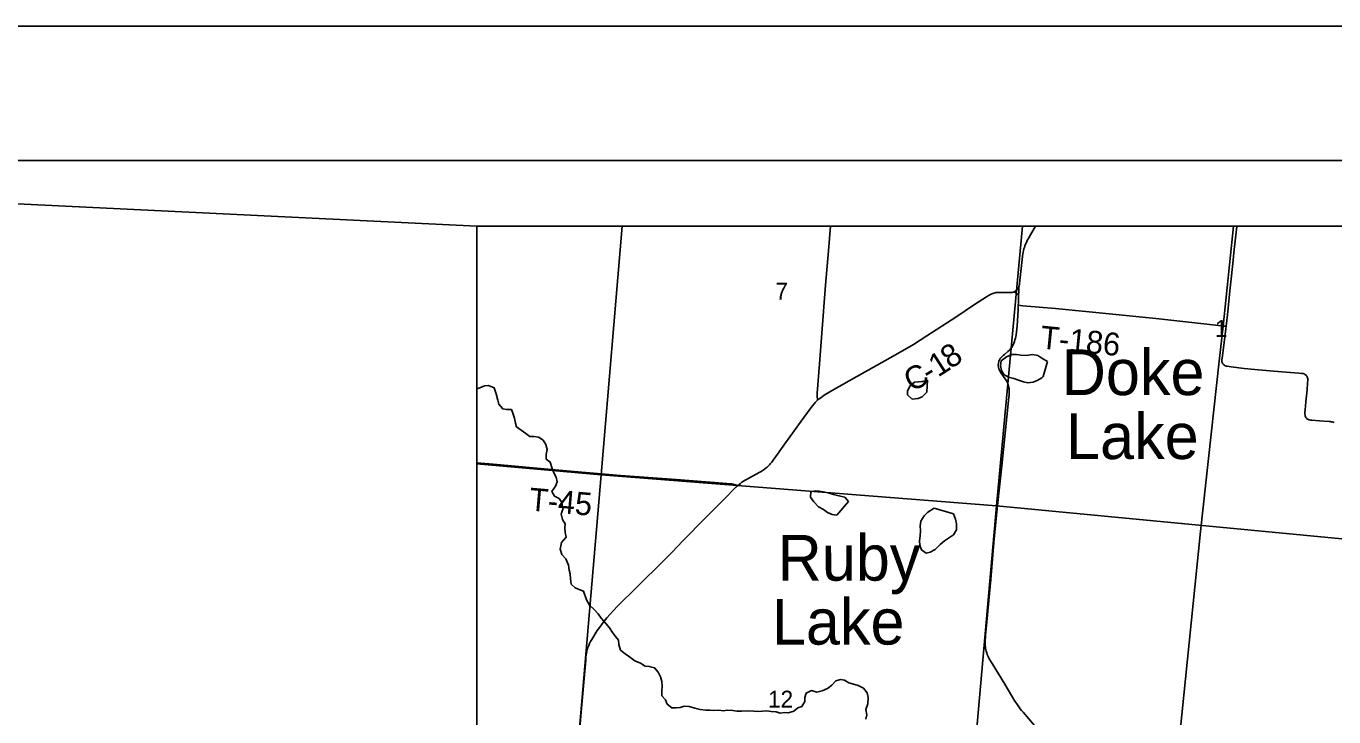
# Model space of a CAD drawing. Extents: x 0 to 1101, y 0 to 440.
# Drawn here: x 97.4 to 194.8, y 388.5 to 440 of the extents above; entities that cross this region are included whole.
import ezdxf

# ---------------------------------------------------------------- set-up
doc = ezdxf.new("R2010")
doc.units = 0
for name, color, linetype in [('GM_X_County_Road', 7, 'Continuous'), ('GM_X_County_Road_Text', 7, 'Continuous'), ('GM_X_Minor_Lake', 7, 'Continuous'), ('GM_X_Minor_Lake_Text', 7, 'Continuous'), ('GM_X_Minor_River', 7, 'Continuous'), ('GM_X_Section', 7, 'Continuous'), ('GM_X_Section_Text', 7, 'Continuous'), ('GM_X_Township_Road', 7, 'Continuous'), ('GM_X_Township_Road_Text', 7, 'Continuous'), ('GM_X_Unincorporated_Text', 7, 'Continuous'), ('SC_Scratch1', 7, 'Continuous'), ('SH_Border', 7, 'Continuous'), ('SH_Cut_Line', 7, 'Continuous'), ('SH_Text', 7, 'Continuous')]:
    doc.layers.add(name, color=color, linetype=linetype)

msp = doc.modelspace()

# ---------------------------------------------------------------- linework, layer by layer
at = {"layer": 'GM_X_County_Road'}
for points in [[(176.884, 311.879), (179.255, 342.079), (179.28, 342.377), (181.844, 372.344), (184.914, 402.344), (186.31, 415.023), (186.587, 417.643), (187.375, 425.107), (131, 425.107), (131, 315.876)], [(150.436, 405.765), (150.536, 405.853), (150.632, 405.93), (150.743, 406.013), (150.853, 406.086), (150.979, 406.161), (151.095, 406.225), (152.035, 406.731), (152.183, 406.816), (152.335, 406.91), (152.44, 406.985), (152.554, 407.075), (152.633, 407.148), (152.725, 407.236), (152.794, 407.309), (152.862, 407.386), (152.969, 407.518), (153.077, 407.666), (153.393, 408.107), (153.991, 408.959), (155.162, 410.574), (155.835, 411.491), (155.922, 411.605), (156.007, 411.714), (156.122, 411.854), (156.21, 411.959), (156.296, 412.049), (156.378, 412.125), (156.426, 412.169), (156.497, 412.227), (156.614, 412.314), (156.749, 412.404), (156.879, 412.489), (157.425, 412.816), (159.305, 413.898), (162.01, 415.41), (163.521, 416.286), (164.521, 416.915), (166.68, 418.307), (168.082, 419.248), (168.978, 419.84), (169.111, 419.925), (169.22, 419.987), (169.323, 420.039), (169.429, 420.084), (169.518, 420.111), (169.607, 420.132), (169.697, 420.149), (169.792, 420.159), (169.892, 420.163), (170.641, 420.144), (170.732, 420.143), (170.813, 420.147), (170.88, 420.157), (170.946, 420.171), (171.02, 420.198), (171.072, 420.219), (171.109, 420.239), (171.147, 420.262), (171.185, 420.289), (171.221, 420.32), (171.258, 420.361), (171.293, 420.408), (171.325, 420.459), (171.348, 420.507), (171.364, 420.544), (171.38, 420.588), (171.396, 420.637), (171.411, 420.692), (171.421, 420.756), (171.432, 420.83), (171.627, 422.614), (171.655, 422.838), (171.682, 423.025), (171.701, 423.141), (171.727, 423.276), (171.758, 423.396), (171.792, 423.51), (171.833, 423.625), (171.879, 423.748), (171.94, 423.879), (172.008, 424.023), (172.122, 424.237), (172.237, 424.452), (172.613, 425.107)], [(265.627, 425.107), (187.375, 425.107), (186.587, 417.643), (186.31, 415.023), (184.914, 402.344), (181.844, 372.344), (179.28, 342.377), (179.255, 342.079), (176.884, 311.879)], [(138.484, 385.297), (138.802, 389.179), (139.037, 391.928), (139.107, 392.763), (139.125, 392.978), (139.144, 393.135), (139.166, 393.277), (139.192, 393.411), (139.226, 393.548), (139.267, 393.686), (139.336, 393.857), (139.4, 394.001), (139.473, 394.14), (139.559, 394.288), (139.973, 394.96), (140.156, 395.223), (140.331, 395.463), (140.493, 395.666), (140.687, 395.903), (141.464, 396.744), (142.963, 398.254), (144.897, 400.157), (145.549, 400.808), (146.336, 401.638), (148.04, 403.371), (149.391, 404.722), (150.328, 405.662), (150.384, 405.715), (150.436, 405.765)]]:
    msp.add_lwpolyline(points, dxfattribs=at)
at = {"layer": 'GM_X_Minor_Lake'}
for points in [[(173.506, 415.013), (173.089, 415.248), (172.797, 415.469), (172.389, 415.533), (171.944, 415.461), (171.534, 415.48), (171.205, 415.531), (170.864, 415.537), (170.462, 415.362), (170.07, 415.061), (170.008, 414.72), (170.092, 414.332), (170.247, 414.044), (170.596, 413.833), (170.992, 413.735), (171.343, 413.627), (171.728, 413.483), (172.057, 413.421), (172.433, 413.471), (172.789, 413.624), (173.099, 413.79), (173.18, 413.898)], [(173.18, 413.898), (173.506, 415.013)], [(164.583, 413.607), (164.195, 413.512), (163.91, 413.494), (163.602, 413.476), (163.29, 413.197), (163.079, 412.825), (163.074, 412.529), (163.421, 412.204), (163.877, 412.242), (164.164, 412.385), (164.523, 412.731)], [(164.523, 412.731), (164.583, 413.607)], [(158.693, 404.576), (158.403, 404.9), (157.972, 405.01), (157.576, 405.096), (157.168, 405.217), (156.794, 405.292), (156.499, 405.343), (156.203, 405.371), (155.872, 405.308), (155.843, 404.91), (156.099, 404.564), (156.445, 404.182), (156.828, 403.982), (157.12, 403.749), (157.471, 403.618), (157.811, 403.567)], [(157.811, 403.567), (158.693, 404.576)], [(165.058, 404.079), (164.597, 403.791), (164.331, 403.499), (164.074, 403.117), (164.033, 402.753), (164.039, 402.411), (164.032, 402.024), (163.98, 401.638), (163.998, 401.33), (164.117, 400.975), (164.465, 400.73), (164.763, 400.804), (165.153, 401.003), (165.523, 401.361), (165.835, 401.651), (166.215, 401.895), (166.514, 402.095), (166.726, 402.478), (166.734, 402.922), (166.66, 403.265), (166.507, 403.666)], [(166.507, 403.666), (165.058, 404.079)]]:
    msp.add_lwpolyline(points, dxfattribs=at)
at = {"layer": 'GM_X_Minor_River'}
for points in [[(131, 412.984), (131.22, 413.055), (131.564, 413.198), (131.86, 413.215), (132.278, 413.049), (132.441, 412.602), (132.559, 412.133), (132.633, 411.835), (132.923, 411.477), (133.218, 411.426), (133.571, 411.443), (133.691, 411.156), (133.799, 410.779), (133.872, 410.424), (133.958, 410.138), (134.655, 409.648), (134.948, 409.426), (135.266, 409.41), (135.584, 409.381), (135.933, 409.148), (136.132, 408.814), (136.228, 408.448), (136.153, 408.073), (136.159, 407.743), (136.451, 407.51), (136.592, 407.109), (136.733, 406.719), (136.899, 406.398), (136.972, 406.043), (136.853, 405.726), (136.585, 405.332), (136.783, 404.987), (137.122, 404.799), (137.333, 404.511), (137.415, 404.008), (137.284, 403.635), (137.391, 403.234), (137.579, 402.912), (137.55, 402.583), (137.59, 402.263), (137.641, 401.909), (137.293, 401.528), (137.216, 401.028), (137.335, 400.627), (137.625, 400.304), (137.833, 399.822), (137.884, 399.468), (137.947, 399.182), (137.975, 398.817), (138.025, 398.418), (138.316, 398.151), (138.61, 398.021), (138.949, 397.889), (139.165, 397.248), (139.398, 396.845)], [(139.398, 396.845), (139.733, 396.521), (140.035, 396.208), (140.269, 395.885), (140.615, 395.492), (140.871, 395.158), (141.104, 394.824), (141.326, 394.524), (141.56, 394.235), (141.578, 393.927), (141.695, 393.504), (142.043, 393.225), (142.37, 393.014), (142.763, 392.7), (143.181, 392.522), (143.541, 392.311), (143.848, 392.283), (144.244, 392.174), (144.5, 391.862), (144.677, 391.517), (144.773, 391.174), (144.801, 390.809), (144.772, 390.468), (144.789, 390.103), (145.045, 389.792), (145.188, 389.482), (145.524, 389.191), (145.854, 389.197), (146.139, 389.226), (146.448, 389.324), (146.812, 389.295), (147.242, 389.173), (147.639, 389.087), (148.059, 389.023), (148.343, 389.029), (148.662, 389.012), (149.026, 389.018), (149.344, 388.978), (149.663, 389.018), (150.061, 389.011), (150.379, 388.949), (150.743, 388.965), (151.21, 388.969), (151.642, 388.95), (151.971, 388.922), (152.268, 388.951), (152.575, 388.968), (152.927, 388.928), (153.302, 388.899), (153.597, 388.814), (153.916, 388.843), (154.223, 388.826), (154.623, 388.944), (154.923, 389.19), (155.21, 389.299), (155.432, 389.671), (155.438, 389.978), (155.534, 390.306), (155.924, 390.482), (156.332, 390.372), (156.732, 390.468), (157.122, 390.632), (157.445, 390.9), (157.735, 391.202), (158.078, 391.31), (158.396, 391.27), (158.7, 391.06), (158.994, 390.987), (159.413, 390.877), (159.797, 390.677), (160.086, 390.308), (160.16, 389.965), (160.118, 389.499), (159.985, 389.068), (160.047, 388.692), (159.973, 388.351)]]:
    msp.add_lwpolyline(points, dxfattribs=at)
at = {"layer": 'GM_X_Section'}
for points in [[(169.711, 404.258), (167.006, 373.676), (137.685, 376.305), (140.248, 406.559)], [(200.392, 401.325), (197.44, 370.951), (167.006, 373.676), (169.711, 404.258)]]:
    msp.add_lwpolyline(points, close=True, dxfattribs=at)
at = {"layer": 'GM_X_Township_Road'}
for points in [[(156.378, 412.125), (156.359, 412.462), (156.36, 412.552), (156.362, 412.642), (156.524, 414.837), (156.705, 417.123), (156.978, 420.688), (157.187, 423.252), (157.355, 425.107)], [(186.525, 414.942), (186.511, 414.994), (186.508, 415.041), (186.505, 415.124), (186.519, 415.26), (186.718, 416.813), (186.794, 417.442), (186.816, 417.634), (186.911, 418.476), (187.099, 420.276), (187.171, 420.943), (187.312, 422.312), (187.423, 423.348), (187.539, 424.422), (187.612, 425.065), (187.616, 425.107)], [(172.537, 387.897), (171.687, 388.872), (171.582, 388.999), (171.477, 389.134), (171.323, 389.347), (171.219, 389.501), (171.087, 389.706), (170.322, 390.957), (169.379, 392.504), (169.176, 392.862), (169.117, 392.98), (169.068, 393.081), (169.024, 393.188), (168.985, 393.291), (168.947, 393.412), (168.919, 393.527), (168.899, 393.638), (168.88, 393.75), (168.869, 393.854), (168.862, 393.976), (168.863, 394.129), (168.872, 394.278), (168.885, 394.43), (168.901, 394.596), (168.973, 395.343), (169.178, 397.716), (169.288, 398.774), (169.525, 401.533), (169.662, 403.037), (169.79, 404.289), (170.098, 407.24), (170.616, 412.093), (170.639, 412.317), (170.652, 412.503), (170.663, 412.698), (170.66, 412.876), (170.649, 412.989), (170.633, 413.098), (170.612, 413.199), (170.585, 413.3), (170.548, 413.394), (170.505, 413.482), (170.454, 413.564), (170.399, 413.645), (170.173, 413.964), (170.036, 414.167), (169.954, 414.317), (169.897, 414.459), (169.863, 414.588), (169.846, 414.74), (169.857, 414.894), (169.89, 415.025), (169.935, 415.131), (169.993, 415.231), (170.037, 415.289), (170.101, 415.364), (170.2, 415.455), (170.298, 415.54), (170.556, 415.755), (170.676, 415.866), (170.776, 415.972), (170.846, 416.062), (170.908, 416.154), (170.962, 416.256), (171.012, 416.368), (171.056, 416.496), (171.089, 416.622), (171.117, 416.738), (171.141, 416.866), (171.165, 417.004), (171.241, 417.678), (171.327, 418.827), (171.334, 418.954), (171.338, 419.2), (171.342, 419.411), (171.351, 419.975), (171.364, 420.167), (171.375, 420.34), (171.376, 420.379), (171.375, 420.413), (171.364, 420.544)], [(171.02, 420.198), (171.171, 420.096), (171.351, 419.975)], [(171.338, 419.2), (171.675, 419.169), (174.116, 418.948), (178.345, 418.542), (181.585, 418.202), (185.151, 417.823), (186.676, 417.649), (186.816, 417.634)], [(186.579, 414.834), (186.569, 414.847), (186.541, 414.894), (186.525, 414.942)], [(194.862, 410.455), (194.79, 410.483), (194.721, 410.505), (194.635, 410.522), (194.573, 410.53), (194.495, 410.537), (193.786, 410.579), (193.21, 410.628), (193.099, 410.64), (193.007, 410.659), (192.944, 410.681), (192.891, 410.712), (192.836, 410.748), (192.797, 410.789), (192.758, 410.842), (192.727, 410.898), (192.711, 410.953), (192.699, 411.006), (192.688, 411.103), (192.688, 411.238), (192.699, 411.413), (192.765, 412.014), (192.846, 412.905), (192.892, 413.406), (192.903, 413.634), (192.9, 413.681), (192.895, 413.728), (192.884, 413.787), (192.862, 413.861), (192.828, 413.919), (192.79, 413.969), (192.753, 414.005), (192.69, 414.049), (192.629, 414.08), (192.546, 414.107), (192.448, 414.127), (192.227, 414.149), (190.345, 414.3), (188.964, 414.416), (188.164, 414.499), (187.182, 414.61), (186.889, 414.65), (186.813, 414.67), (186.752, 414.692), (186.694, 414.725), (186.649, 414.753), (186.619, 414.783), (186.597, 414.811), (186.579, 414.834)], [(131, 407.462), (132.211, 407.35), (137.109, 406.901), (141.707, 406.511), (145.835, 406.207), (149.317, 405.946), (149.916, 405.9), (150.003, 405.891), (150.094, 405.872), (150.436, 405.765)]]:
    msp.add_lwpolyline(points, dxfattribs=at)
at = {"layer": 'GM_X_Unincorporated_Text'}
for points in [[(141.834, 425.107), (131, 425.107), (131, 407.385), (140.248, 406.559)], [(171.651, 425.107), (141.834, 425.107), (140.248, 406.559), (169.711, 404.258)], [(202.656, 425.107), (171.651, 425.107), (169.711, 404.258), (200.392, 401.325)], [(131, 407.385), (131, 377.432), (137.685, 376.305), (140.248, 406.559)]]:
    msp.add_lwpolyline(points, close=True, dxfattribs=at)
at = {"layer": 'SC_Scratch1'}
msp.add_line((131, 425.107), (30, 430), dxfattribs=at)
at = {"layer": 'SH_Border'}
msp.add_lwpolyline([(30, 430), (670, 430), (670, 10), (30, 10)], close=True, dxfattribs=at)
at = {"layer": 'SH_Cut_Line'}
msp.add_lwpolyline([(0, 0), (680, 0), (680, 440), (0, 440)], close=True, dxfattribs=at)
msp.add_lwpolyline([(539, 425.107), (131, 425.107), (131, 315.876)], dxfattribs=at)
at = {"layer": 'SH_Text'}
msp.add_lwpolyline([(131, 425.107), (539, 425.107), (539, 17.107), (131, 17.107)], close=True, dxfattribs=at)

# ---------------------------------------------------------------- texts
at = {"layer": 'GM_X_County_Road_Text'}
for s, rotation, p in [('8', 34.73231, (166.29, 414.405)), ('1', 32.66903, (165.351, 413.801)), ('C', 28.31952, (163.395, 412.707)), ('-', 30.81218, (164.698, 413.411))]:
    msp.add_text(s, height=1.705, rotation=rotation, dxfattribs=at).set_placement(p)
at = {"layer": 'GM_X_Minor_Lake_Text'}
for s, height, rotation, p in [('Doke', 3.4091, 0.03098, (174.568, 412.503)), ('Lake', 3.4092, 0.02989, (174.892, 407.739)), ('Ruby', 3.409, 0.03996, (153.405, 398.677)), ('Lake', 3.409, 0.04147, (152.977, 393.912))]:
    msp.add_text(s, height=height, rotation=rotation, dxfattribs=at).set_placement(p)
at = {"layer": 'GM_X_Section_Text'}
for s, height, p in [('7', 1.256, (153.244, 419.628)), ('1', 1.256, (185.981, 416.837)), ('12', 1.2557, (152.694, 389.222))]:
    msp.add_text(s, height=height, rotation=0.00001, dxfattribs=at).set_placement(p)
at = {"layer": 'GM_X_Township_Road_Text'}
for s, rotation, p in [('T-186', 354.37374, (172.916, 415.991)), ('T-45', 355.09101, (134.844, 403.914))]:
    msp.add_text(s, height=1.7045, rotation=rotation, dxfattribs=at).set_placement(p)

doc.saveas('drawing.dxf')
